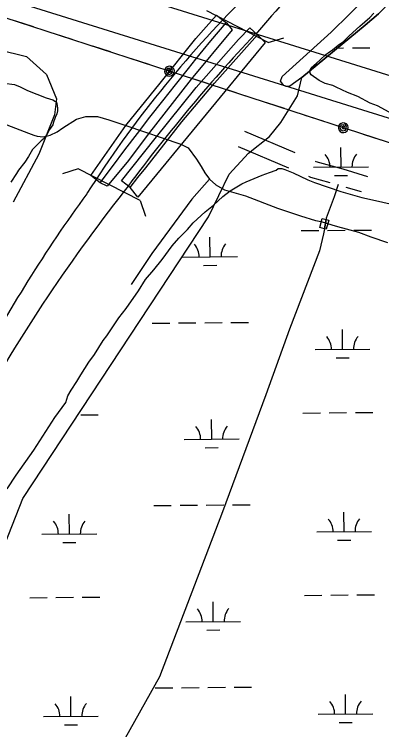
# Model space of a CAD drawing. Extents: x 3567028 to 3605064, y 510945 to 536587.
# Drawn here: x 3587589 to 3588261, y 531015 to 532320 of the extents above; entities that cross this region are included whole.
import ezdxf

# ---------------------------------------------------------------- set-up
doc = ezdxf.new("R2010")
doc.units = 0
for name, color, linetype in [('V-BRDG-IDEN', 7, 'Continuous'), ('V-BRDG-OTLN', 7, 'Continuous'), ('V-ROAD-CNTR', 7, 'Continuous'), ('V-SITE-VEGE', 7, 'Continuous'), ('V-TOPO-SHOR', 7, 'Continuous'), ('V-UTIL-LINE', 7, 'Continuous'), ('V-WETL-SWMP', 7, 'Continuous')]:
    doc.layers.add(name, color=color, linetype=linetype)

msp = doc.modelspace()

# ---------------------------------------------------------------- linework, layer by layer
at = {"layer": 'V-BRDG-IDEN'}
for p, q in [((3588053, 532268.2), (3587941.1, 532326.4)), ((3588053, 532268.2), (3588081.6, 532277.2)), ((3587706, 532038.1), (3587677.5, 532028.8)), ((3587819.5, 531980.4), (3587706, 532038.1)), ((3587819.5, 531980.4), (3587828.9, 531951.9))]:
    msp.add_line(p, q, dxfattribs=at)
at = {"layer": 'V-BRDG-OTLN'}
msp.add_line((3588156.1, 531928.6), (3588159, 531945.4), dxfattribs=at)
for points in [[(3587759, 532006.4), (3587746.3, 532012.3), (3587729.2, 532025.9), (3587793.3, 532117.1), (3587855.8, 532194.4), (3587921.1, 532275.8), (3587959, 532318.1), (3587976.8, 532304.6), (3587987.6, 532291.8), (3587912.4, 532201.6), (3587831.9, 532098.9), (3587798.1, 532053)], [(3587815.1, 531986.5), (3587801.1, 532004.1), (3587785.3, 532016.3), (3587846.8, 532093.5), (3587921.9, 532186.5), (3587999.3, 532274.2), (3588019.7, 532295.5), (3588033.8, 532282.3), (3588047.6, 532268.7)], [(3588159.1, 531927.7), (3588156.1, 531928.6), (3588147.8, 531930.8), (3588152, 531947.3), (3588159, 531945.5), (3588163.8, 531944.2)]]:
    msp.add_lwpolyline(points, close=True, dxfattribs=at)
for points in [[(3587746.3, 532012.4), (3587768.8, 532042.5), (3587791.4, 532072.6), (3587814.3, 532102.5), (3587837.3, 532132.3), (3587860.5, 532161.9), (3587883.8, 532191.5), (3587907.4, 532220.8), (3587920.9, 532237.9), (3587934.6, 532254.8), (3587948.5, 532271.5), (3587962.6, 532288.1), (3587976.7, 532304.5)], [(3587801.1, 532004.1), (3587801.1, 532004.1), (3587815.4, 532021.9), (3587829.8, 532039.6), (3587895.5, 532123.9), (3587955, 532194.3), (3588033.6, 532282.2)]]:
    msp.add_lwpolyline(points, dxfattribs=at)
at = {"layer": 'V-ROAD-CNTR'}
for p, q in [((3588009.9, 532106.6), (3588102, 532067.6)), ((3587998.2, 532079), (3588090.3, 532040)), ((3588159, 531945.5), (3588156.1, 531928.6)), ((3588156.1, 531928.6), (3588154.6, 531919.7))]:
    msp.add_line(p, q, dxfattribs=at)
for points in [[(3588138.8, 532052), (3588140.5, 532051.3), (3588189.5, 532037.8), (3588234.9, 532024.2)], [(3588127.1, 532024.4), (3588130.7, 532022.9), (3588166.1, 532013.1)], [(3588181, 532009.5), (3588173.7, 531986.9), (3588159.4, 531948), (3588159, 531945.5)], [(3588195.3, 532004.8), (3588223.1, 531996.4)], [(3588154.6, 531919.7), (3588147.1, 531888.1), (3588092, 531745.7), (3588049.1, 531625.6), (3587969.7, 531412), (3587854.9, 531111.4), (3587783.4, 530984.3)]]:
    msp.add_lwpolyline(points, dxfattribs=at)
for centre, radius, start, end in [((3589663.4, 530907), 2135.8, 130.1447, 139.8921), ((3589478.7, 530871.7), 2084.1, 134.7762, 147.4589), ((3590314, 530134.9), 3136.4, 136.7732, 143.5729), ((3590144.6, 530136), 3001.1, 141.6705, 151.3934), ((3589877.7, 530419.5), 2668.8, 143.8813, 152.1257)]:
    msp.add_arc(centre, radius, start, end, dxfattribs=at)
at = {"layer": 'V-SITE-VEGE'}
for p, q in [((3588238.9, 532314.4), (3588246.4, 532321.9)), ((3588220.9, 532298.4), (3588238.9, 532314.4)), ((3588201, 532280.5), (3588220.9, 532298.4)), ((3588181.2, 532263.5), (3588190.6, 532270.1)), ((3588190.6, 532270.1), (3588201, 532280.5)), ((3588170.8, 532255), (3588181.2, 532263.5)), ((3588148.1, 532237.1), (3588158.5, 532246.5)), ((3588158.5, 532246.5), (3588165.1, 532251.2)), ((3588165.1, 532251.2), (3588170.8, 532255)), ((3588132, 532222), (3588141.5, 532230.5)), ((3588141.5, 532230.5), (3588148.1, 532237.1)), ((3588130.1, 532218.2), (3588132, 532222)), ((3588130.1, 532212.6), (3588130.1, 532218.2)), ((3588132, 532209.7), (3588130.1, 532212.6)), ((3588146.1, 532199.3), (3588132, 532209.7)), ((3588157.4, 532193.7), (3588146.1, 532199.3)), ((3588171.6, 532189.8), (3588157.4, 532193.7)), ((3588177.3, 532187), (3588171.6, 532189.8)), ((3588198, 532177.5), (3588177.3, 532187)), ((3588216.9, 532169.9), (3588198, 532177.5)), ((3588239.5, 532157.6), (3588216.9, 532169.9)), ((3588252.8, 532152.9), (3588239.5, 532157.6)), ((3588274.5, 532141.5), (3588252.8, 532152.9))]:
    msp.add_line(p, q, dxfattribs=at)
for points in [[(3587570.9, 532194), (3587589.8, 532192.1), (3587600.2, 532187.3), (3587613.4, 532180.7), (3587647.4, 532167.4), (3587659.6, 532163.6), (3587664.4, 532160.8), (3587666.3, 532159.8), (3587667.2, 532157), (3587668.1, 532148.5), (3587668.1, 532143.8), (3587667.2, 532138.1), (3587664.3, 532131.5), (3587660.5, 532121.1), (3587659.6, 532118.3), (3587653.9, 532109.8), (3587650.1, 532103.2), (3587644.4, 532093.8), (3587638.7, 532089), (3587622.7, 532073), (3587615.1, 532060.8), (3587608.5, 532050.4), (3587597.1, 532035.3), (3587593.3, 532029.6), (3587582.9, 532013.6)], [(3587576.6, 531453.9), (3587592.7, 531479.4), (3587624.9, 531524.7), (3587663.7, 531584.1), (3587683.6, 531611.5), (3587687.4, 531623.7), (3587693.1, 531634.1), (3587703.5, 531650.1), (3587711.1, 531662.4), (3587725.3, 531685.1), (3587735.7, 531699.2), (3587751.8, 531724.7), (3587758.4, 531733.2), (3587780.2, 531766.2), (3587793.5, 531783.1), (3587816.2, 531815.2), (3587829.4, 531836), (3587844.6, 531853.9), (3587859.7, 531872.7), (3587877.7, 531897.3), (3587890, 531911.4), (3587906.1, 531927.4), (3587916.5, 531939.7), (3587938.3, 531959.5), (3587953.4, 531971.7), (3587970.4, 531987.8), (3587983.7, 531998.1), (3588005.4, 532010.4), (3588013, 532014.1), (3588042.3, 532026.4), (3588055.5, 532031.1), (3588067.8, 532035.8), (3588071.6, 532038.6), (3588078.2, 532038.6), (3588083.8, 532036.7), (3588098.9, 532031), (3588125.4, 532017.7), (3588137.6, 532013), (3588185.8, 531996.8), (3588224.5, 531985.4), (3588254.7, 531978.8), (3588305.6, 531967.3)]]:
    msp.add_lwpolyline(points, dxfattribs=at)
at = {"layer": 'V-TOPO-SHOR'}
for points in [[(3589077.8, 532943.3), (3588841.2, 532808.8), (3588719.5, 532732.2), (3588673.4, 532697), (3588586.2, 532635), (3588544.1, 532592.1), (3588484.3, 532541.2), (3588401.1, 532470.7), (3588254.8, 532320.8), (3588230.6, 532300.4), (3588114.7, 532204.9), (3588092.8, 532188.7), (3588085.8, 532188.1), (3588081.6, 532190.3), (3588075.6, 532198.1), (3588078.5, 532206.4), (3588168.2, 532287.3), (3588335.9, 532452), (3588477.5, 532575.5)], [(3587575.8, 532118), (3587599.4, 532109.4), (3587615.3, 532103.2), (3587625.3, 532099.7), (3587631.5, 532097.7), (3587642, 532096.2), (3587654.8, 532099.6), (3587667.6, 532105.4), (3587678, 532112.8), (3587702.8, 532128.6), (3587720.3, 532133.2), (3587741.2, 532133.2), (3587762.1, 532127.3), (3587793.3, 532117.1), (3587893.8, 532083.1)], [(3587893.8, 532083.1), (3587906.9, 532076.2), (3587922.5, 532055.5), (3587930.7, 532042), (3587937.5, 532030.5), (3587946.3, 532019.4), (3587957.4, 532008.7), (3587973.3, 531999.8), (3588011.8, 531989), (3588070, 531966.3), (3588112.3, 531952.5), (3588139.6, 531943.8), (3588150, 531941.7), (3588169.3, 531936), (3588179.6, 531932.9), (3588195.6, 531928.8), (3588218.2, 531922.5), (3588240.7, 531914), (3588271.3, 531903.3)], [(3587946.3, 532019.4), (3587913.7, 531982.7), (3587840.8, 531883.6), (3587803, 531827.2)]]:
    msp.add_lwpolyline(points, dxfattribs=at)
at = {"layer": 'V-UTIL-LINE'}
for points in [[(3596327.8, 519244.7), (3596555.7, 520553.5), (3596608.7, 520856.4), (3596642.8, 521383.2), (3596692.8, 522850), (3596727.6, 524403.4), (3596836.4, 524401.6), (3596810.3, 524627.5), (3596703.2, 525545), (3596437.4, 527490.4), (3596297.3, 528599.7), (3596136.1, 529068.6), (3595798.6, 529823.1), (3595723.9, 529790.6), (3593807.5, 530393.4), (3590721.5, 531321.4), (3590641.1, 531392.9), (3586481.9, 532688.7), (3586460.6, 532628.9), (3586412.1, 532650), (3586126, 532775.2), (3585921.6, 532944.8), (3585269.7, 534343.3), (3585128.3, 534649.8)], [(3591245.7, 531186.1), (3590813.4, 531316.1), (3589953.9, 531566.2), (3589097.9, 531821.9), (3588271.3, 532086.7), (3587446.8, 532354.7), (3587034.4, 532494.7), (3586632.9, 532635.5), (3586214.3, 532773.2), (3585910.4, 533054), (3585734.4, 533425.4), (3585548.5, 533821), (3585363.4, 534224.7), (3585184.1, 534603.2), (3585160.3, 534653.3)], [(3585262.9, 534651), (3586025.6, 533001.3), (3586128.2, 532876.5), (3589487.5, 531831.1), (3594583.8, 530246.2), (3594630.3, 530174.4), (3594544.4, 526966.9), (3594544.4, 526966.2), (3594533.5, 526554.8), (3594478.7, 524510.1), (3594531.7, 524441.6), (3594542.5, 524391.4), (3594726.3, 524375.6), (3594242.1, 521684.3), (3594146, 521331.8), (3594061.4, 521334.5), (3594004.2, 521248), (3593910.4, 521193.7), (3593722.3, 520581), (3593792.3, 520296.6)], [(3587624.6, 532296.9), (3587592.3, 532307.4)], [(3587695, 532274), (3587662.6, 532284.5)], [(3587765.4, 532251.2), (3587733, 532261.7)], [(3587835.7, 532228.3), (3587803.4, 532238.8)], [(3587872.8, 532216.2), (3587872, 532219), (3587870.5, 532217.1), (3587871.4, 532214.5), (3587874.3, 532213.9), (3587875.5, 532217.1), (3587873.4, 532221.3), (3587869.2, 532220.9), (3587866.5, 532216.8), (3587868.4, 532212.6), (3587872.2, 532210.3), (3587876.7, 532212.1), (3587878.7, 532217.2), (3587875.6, 532224.8), (3587872.1, 532225.2), (3587868.7, 532224.2), (3587866, 532222.1), (3587864.3, 532219), (3587863.8, 532215.5), (3587864.8, 532212.1), (3587867, 532209.4), (3587870, 532207.7), (3587873.5, 532207.2), (3587876.9, 532208.2), (3587879.7, 532210.4), (3587881.4, 532213.4), (3587881.8, 532216.9), (3587880.8, 532220.3), (3587878.7, 532223.1), (3587875.6, 532224.8)], [(3587942.2, 532193.6), (3587909.9, 532204.2)], [(3588012.6, 532170.8), (3587980.3, 532181.3)], [(3588083, 532147.9), (3588050.6, 532158.4)], [(3588153.4, 532125), (3588121, 532135.5)], [(3588190.4, 532112.9), (3588189.6, 532115.7), (3588188.2, 532113.9), (3588189, 532111.3), (3588191.9, 532110.7), (3588193.1, 532113.8), (3588191.1, 532118.1), (3588186.8, 532117.6), (3588184.2, 532113.5), (3588186, 532109.3), (3588189.9, 532107.1), (3588194.4, 532108.8), (3588196.4, 532114), (3588193.2, 532121.5), (3588189.7, 532121.9), (3588186.4, 532121), (3588183.6, 532118.8), (3588181.9, 532115.7), (3588181.5, 532112.2), (3588182.4, 532108.9), (3588184.6, 532106.1), (3588187.7, 532104.4), (3588191.2, 532104), (3588194.5, 532104.9), (3588197.3, 532107.1), (3588199, 532110.2), (3588199.4, 532113.6), (3588198.5, 532117), (3588196.3, 532119.8), (3588193.2, 532121.5)], [(3588259.9, 532090.4), (3588227.5, 532100.9)]]:
    msp.add_lwpolyline(points, dxfattribs=at)
at = {"layer": 'V-WETL-SWMP'}
for p, q in [((3588179.6, 532258.4), (3588191, 532258.5)), ((3588207, 532258.6), (3588239, 532258.9)), ((3588186.3, 532041.2), (3588186, 532077.2)), ((3588136.3, 532040.8), (3588236.3, 532041.6)), ((3588174.4, 532025.7), (3588198.4, 532025.9)), ((3588113.8, 531925.2), (3588145.8, 531925.4)), ((3588161.8, 531925.6), (3588193.8, 531925.8)), ((3588209.8, 531926), (3588241.8, 531926.2)), ((3587947.2, 531877.3), (3587946.9, 531913.3)), ((3587897.2, 531876.9), (3587997.2, 531877.8)), ((3587935.3, 531861.8), (3587959.3, 531862)), ((3587841.3, 531756.4), (3587873.3, 531756.6)), ((3587889.3, 531756.8), (3587921.3, 531757)), ((3587937.3, 531757.2), (3587969.3, 531757.4)), ((3587985.3, 531757.6), (3588017.3, 531757.8)), ((3588189.1, 531708.6), (3588188.8, 531744.6)), ((3588139.1, 531708.1), (3588239.1, 531709)), ((3588177.2, 531693), (3588201.2, 531693.2)), ((3588116.6, 531592.5), (3588148.6, 531592.8)), ((3588164.6, 531592.9), (3588196.6, 531593.2)), ((3588212.6, 531593.3), (3588244.6, 531593.6)), ((3587710.8, 531589.1), (3587742.8, 531589.4)), ((3587950, 531544.7), (3587949.7, 531580.7)), ((3587900, 531544.2), (3588000, 531545.1)), ((3587938.1, 531529.1), (3587962.1, 531529.3)), ((3587844.2, 531423.7), (3587876.2, 531424)), ((3587892.2, 531424.1), (3587924.2, 531424.4)), ((3587940.2, 531424.5), (3587972.2, 531424.8)), ((3587988.1, 531424.9), (3588020.1, 531425.2)), ((3588191.9, 531375.9), (3588191.6, 531411.9)), ((3587690, 531371.7), (3587689.7, 531407.7)), ((3587640, 531371.2), (3587740, 531372.1)), ((3588141.9, 531375.5), (3588241.9, 531376.3)), ((3587678.1, 531356.1), (3587702.1, 531356.3)), ((3588180, 531360.4), (3588204, 531360.6)), ((3587617.6, 531255.6), (3587649.6, 531255.9)), ((3587665.6, 531256), (3587697.6, 531256.3)), ((3587713.6, 531256.4), (3587745.6, 531256.7)), ((3588119.5, 531259.8), (3588151.5, 531260.1)), ((3588167.5, 531260.3), (3588199.5, 531260.5)), ((3588215.5, 531260.7), (3588247.5, 531260.9)), ((3587952.8, 531212), (3587952.5, 531248)), ((3587902.8, 531211.6), (3588002.8, 531212.4)), ((3587940.9, 531196.5), (3587964.9, 531196.7)), ((3587847, 531091), (3587879, 531091.3)), ((3587895, 531091.4), (3587927, 531091.7)), ((3587943, 531091.9), (3587975, 531092.1)), ((3587991, 531092.3), (3588023, 531092.5)), ((3587692.8, 531039), (3587692.5, 531075)), ((3588194.7, 531043.2), (3588194.4, 531079.2)), ((3588144.7, 531042.8), (3588244.7, 531043.7)), ((3587642.8, 531038.6), (3587742.8, 531039.4)), ((3587680.9, 531023.5), (3587704.9, 531023.7)), ((3588182.8, 531027.7), (3588206.8, 531027.9))]:
    msp.add_line(p, q, dxfattribs=at)
for points in [[(3587944, 531950.3), (3587981.7, 532028.1), (3588017.5, 532066.4), (3588055.8, 532097), (3588076.2, 532122.6), (3588106.9, 532171.1), (3588114.7, 532204.9), (3588230.6, 532300.4), (3588254.8, 532320.8), (3588401.1, 532470.7), (3588484.3, 532541.2), (3588544.1, 532592.1), (3588586.2, 532635), (3588673.4, 532697), (3588719.5, 532732.2), (3588841.2, 532808.8), (3589077.8, 532943.3)], [(3587401.5, 532294.7), (3587611.5, 532243.1), (3587648.3, 532210), (3587666.7, 532165.8), (3587663, 532136.3), (3587634.4, 532065), (3587587.4, 531976.9)], [(3587152.6, 530707.7), (3587299.5, 531036.8), (3587370, 531089.7), (3587405.3, 531089.7), (3587481.7, 531124.9), (3587605, 531436.3), (3587944, 531950.3)]]:
    msp.add_lwpolyline(points, dxfattribs=at)
for centre, start, end in [((3588131, 532041.2), 359.7115, 41.2552), ((3588241.5, 532042.2), 139.7115, 181.2552), ((3587891.9, 531877.3), 359.7115, 41.2552), ((3588002.4, 531878.3), 139.7115, 181.2552), ((3588133.8, 531708.6), 359.7115, 41.2552), ((3588244.3, 531709.5), 139.7115, 181.2552), ((3587894.7, 531544.7), 359.7115, 41.2552), ((3588005.2, 531545.6), 139.7115, 181.2552), ((3587634.8, 531371.7), 359.7115, 41.2552), ((3587745.2, 531372.6), 139.7115, 181.2552), ((3588136.6, 531375.9), 359.7115, 41.2552), ((3588247.1, 531376.8), 139.7115, 181.2552), ((3587897.5, 531212), 359.7115, 41.2552), ((3588008, 531212.9), 139.7115, 181.2552), ((3587637.6, 531039), 359.7115, 41.2552), ((3587748, 531039.9), 139.7115, 181.2552), ((3588139.5, 531043.2), 359.7115, 41.2552), ((3588249.9, 531044.2), 139.7115, 181.2552)]:
    msp.add_arc(centre, 35.2, start, end, dxfattribs=at)

doc.saveas('drawing.dxf')
